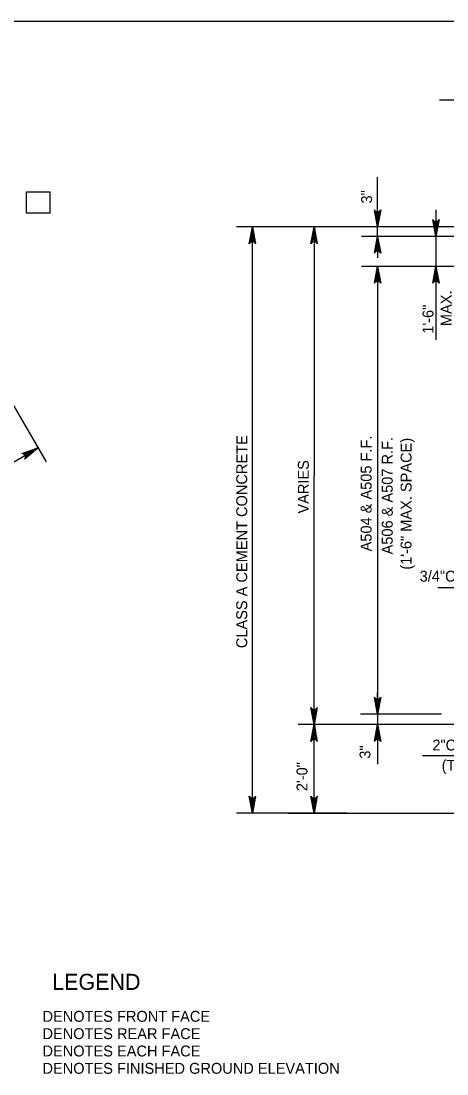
# Model space of a CAD drawing. Extents: x 638255 to 640306, y 296059 to 298435.
# Drawn here: x 638952.5 to 639069.7, y 297536.6 to 297826.5 of the extents above; entities that cross this region are included whole.
import ezdxf

# ---------------------------------------------------------------- set-up
doc = ezdxf.new("R2010")
doc.units = 0
for name, color, linetype in [('2', 7, 'Continuous'), ('Level 3', 7, 'Continuous'), ('Level 4', 7, 'Continuous')]:
    doc.layers.add(name, color=color, linetype=linetype)

msp = doc.modelspace()

# ---------------------------------------------------------------- linework, layer by layer
at = {"layer": '2'}
msp.add_line((638475.46, 297826.46), (639261.46, 297826.46), dxfattribs=at)
at = {"layer": 'Level 3'}
for p, q in [((639094.03, 297804.64), (639067.66, 297804.64)), ((639050.59, 297767.17), (639050.59, 297783.5)), ((638953.94, 297779.48), (638960.52, 297779.48)), ((638953.94, 297773.59), (638953.94, 297779.48)), ((638960.52, 297773.59), (638960.52, 297779.48)), ((639050.59, 297769.79), (639050.59, 297775.68)), ((639066.65, 297774.47), (639066.65, 297738.7)), ((638960.52, 297773.59), (638953.94, 297773.59)), ((639045.46, 297769.79), (639011.75, 297769.79)), ((639016.17, 297608.37), (639016.17, 297769.79)), ((639115.7, 297769.79), (639028.72, 297769.79)), ((639033.14, 297769.79), (639033.14, 297701.27)), ((639033.14, 297769.79), (639033.14, 297769.79)), ((639063.81, 297769.79), (639046.17, 297769.79)), ((639119.14, 297767.17), (639046.17, 297767.17)), ((639050.59, 297767.17), (639050.59, 297761.28)), ((639115.72, 297758.9), (639046.17, 297758.9)), ((639050.59, 297758.9), (639050.59, 297635.6)), ((638947.74, 297725.21), (638959.35, 297705.1)), ((638888.43, 297669.26), (638957.14, 297708.93)), ((639033.14, 297632.76), (639033.14, 297701.27)), ((639116.86, 297670.39), (639067.23, 297670.39)), ((639068.23, 297635.6), (639045.9, 297635.6)), ((639050.59, 297635.6), (639050.59, 297621.84)), ((639084.24, 297632.76), (639028.72, 297632.76)), ((639033.14, 297608.37), (639033.14, 297632.76)), ((639058.72, 297632.76), (639046.17, 297632.76)), ((639050.59, 297629.81), (639050.59, 297626.87)), ((639090.9, 297624.17), (639062.95, 297624.17)), ((639042.2, 297608.37), (639011.75, 297608.37))]:
    msp.add_line(p, q, dxfattribs=at)
for points in [[(639050.59, 297769.79), (639049.72, 297774.44), (639049.97, 297774.08), (639050.28, 297773.9), (639050.59, 297773.84), (639050.9, 297773.9), (639051.22, 297774.08), (639051.46, 297774.44), (639050.59, 297769.79), (639051.22, 297774.08), (639050.9, 297773.9), (639050.59, 297769.79), (639050.59, 297773.84), (639050.28, 297773.9), (639050.59, 297769.79), (639049.97, 297774.08)], [(639066.65, 297767.17), (639065.78, 297771.83), (639066.03, 297771.47), (639066.34, 297771.28), (639066.65, 297771.23), (639066.97, 297771.28), (639067.28, 297771.47), (639067.52, 297771.83), (639066.65, 297767.17), (639067.28, 297771.47), (639066.97, 297771.28), (639066.65, 297767.17), (639066.65, 297771.23), (639066.34, 297771.28), (639066.65, 297767.17), (639066.03, 297771.47)], [(639016.17, 297769.79), (639017.04, 297765.13), (639016.79, 297765.49), (639016.48, 297765.68), (639016.17, 297765.73), (639015.86, 297765.68), (639015.54, 297765.49), (639015.3, 297765.13), (639016.17, 297769.79), (639015.54, 297765.49), (639015.86, 297765.68), (639016.17, 297769.79), (639016.17, 297765.73), (639016.48, 297765.68), (639016.17, 297769.79), (639016.79, 297765.49)], [(639033.14, 297769.79), (639034.01, 297765.13), (639033.76, 297765.49), (639033.45, 297765.68), (639033.14, 297765.73), (639032.83, 297765.68), (639032.52, 297765.49), (639032.27, 297765.13), (639033.14, 297769.79), (639032.52, 297765.49), (639032.83, 297765.68), (639033.14, 297769.79), (639033.14, 297765.73), (639033.45, 297765.68), (639033.14, 297769.79), (639033.76, 297765.49)], [(639050.59, 297767.17), (639051.46, 297762.52), (639051.22, 297762.88), (639050.9, 297763.07), (639050.59, 297763.12), (639050.28, 297763.07), (639049.97, 297762.88), (639049.72, 297762.52), (639050.59, 297767.17), (639049.97, 297762.88), (639050.28, 297763.07), (639050.59, 297767.17), (639050.59, 297763.12), (639050.9, 297763.07), (639050.59, 297767.17), (639051.22, 297762.88)], [(639050.59, 297758.9), (639051.46, 297754.25), (639051.22, 297754.61), (639050.9, 297754.79), (639050.59, 297754.84), (639050.28, 297754.79), (639049.97, 297754.61), (639049.72, 297754.25), (639050.59, 297758.9), (639049.97, 297754.61), (639050.28, 297754.79), (639050.59, 297758.9), (639050.59, 297754.84), (639050.9, 297754.79), (639050.59, 297758.9), (639051.22, 297754.61)], [(639066.65, 297758.9), (639067.52, 297754.25), (639067.28, 297754.61), (639066.97, 297754.79), (639066.65, 297754.84), (639066.34, 297754.79), (639066.03, 297754.61), (639065.78, 297754.25), (639066.65, 297758.9), (639066.03, 297754.61), (639066.34, 297754.79), (639066.65, 297758.9), (639066.65, 297754.84), (639066.97, 297754.79), (639066.65, 297758.9), (639067.28, 297754.61)], [(638957.14, 297708.93), (638953.55, 297705.85), (638953.73, 297706.24), (638953.74, 297706.6), (638953.63, 297706.9), (638953.43, 297707.14), (638953.11, 297707.32), (638952.68, 297707.36), (638957.14, 297708.93), (638953.11, 297707.32), (638953.43, 297707.14), (638957.14, 297708.93), (638953.63, 297706.9), (638953.74, 297706.6), (638957.14, 297708.93), (638953.73, 297706.24)], [(639050.59, 297635.6), (639049.72, 297640.25), (639049.97, 297639.89), (639050.28, 297639.71), (639050.59, 297639.66), (639050.9, 297639.71), (639051.22, 297639.89), (639051.46, 297640.25), (639050.59, 297635.6), (639051.22, 297639.89), (639050.9, 297639.71), (639050.59, 297635.6), (639050.59, 297639.66), (639050.28, 297639.71), (639050.59, 297635.6), (639049.97, 297639.89)], [(639033.14, 297632.76), (639032.27, 297637.41), (639032.52, 297637.05), (639032.83, 297636.87), (639033.14, 297636.82), (639033.45, 297636.87), (639033.76, 297637.05), (639034.01, 297637.41), (639033.14, 297632.76), (639033.76, 297637.05), (639033.45, 297636.87), (639033.14, 297632.76), (639033.14, 297636.82), (639032.83, 297636.87), (639033.14, 297632.76), (639032.52, 297637.05)], [(639033.14, 297632.76), (639034.01, 297628.11), (639033.76, 297628.47), (639033.45, 297628.65), (639033.14, 297628.71), (639032.83, 297628.65), (639032.52, 297628.47), (639032.27, 297628.11), (639033.14, 297632.76), (639032.52, 297628.47), (639032.83, 297628.65), (639033.14, 297632.76), (639033.14, 297628.71), (639033.45, 297628.65), (639033.14, 297632.76), (639033.76, 297628.47)], [(639050.59, 297632.76), (639051.46, 297628.11), (639051.22, 297628.47), (639050.9, 297628.65), (639050.59, 297628.71), (639050.28, 297628.65), (639049.97, 297628.47), (639049.72, 297628.11), (639050.59, 297632.76), (639049.97, 297628.47), (639050.28, 297628.65), (639050.59, 297632.76), (639050.59, 297628.71), (639050.9, 297628.65), (639050.59, 297632.76), (639051.22, 297628.47)], [(639016.17, 297608.37), (639015.3, 297613.03), (639015.54, 297612.67), (639015.86, 297612.48), (639016.17, 297612.43), (639016.48, 297612.48), (639016.79, 297612.67), (639017.04, 297613.03), (639016.17, 297608.37), (639016.79, 297612.67), (639016.48, 297612.48), (639016.17, 297608.37), (639016.17, 297612.43), (639015.86, 297612.48), (639016.17, 297608.37), (639015.54, 297612.67)], [(639033.14, 297608.37), (639032.27, 297613.03), (639032.52, 297612.67), (639032.83, 297612.48), (639033.14, 297612.43), (639033.45, 297612.48), (639033.76, 297612.67), (639034.01, 297613.03), (639033.14, 297608.37), (639033.76, 297612.67), (639033.45, 297612.48), (639033.14, 297608.37), (639033.14, 297612.43), (639032.83, 297612.48), (639033.14, 297608.37), (639032.52, 297612.67)]]:
    msp.add_lwpolyline(points, dxfattribs=at)
for points in [[(639050.1, 297772.74), (639051.08, 297772.74), (639050.59, 297769.79)], [(639015.68, 297766.84), (639016.66, 297766.84), (639016.17, 297769.79)], [(639033.63, 297766.84), (639032.65, 297766.84), (639033.14, 297769.79)], [(639050.1, 297764.23), (639051.08, 297764.23), (639050.59, 297767.17)], [(639050.1, 297755.95), (639051.08, 297755.95), (639050.59, 297758.9)], [(638954.34, 297707.88), (638954.83, 297707.03), (638957.14, 297708.93)], [(639050.1, 297638.55), (639051.08, 297638.55), (639050.59, 297635.6)], [(639033.63, 297635.71), (639032.65, 297635.71), (639033.14, 297632.76)], [(639033.63, 297630.08), (639032.65, 297630.08), (639033.14, 297633.02)], [(639050.1, 297629.81), (639051.08, 297629.81), (639050.59, 297632.76)], [(639015.68, 297611.32), (639016.66, 297611.32), (639016.17, 297608.37)], [(639033.63, 297611.32), (639032.65, 297611.32), (639033.14, 297608.37)]]:
    msp.add_lwpolyline(points, close=True, dxfattribs=at)
at = {"layer": 'Level 4'}
for p, q in [((639050.59, 297638.55), (639050.59, 297641.5)), ((639026.01, 297608.37), (639084.86, 297608.37))]:
    msp.add_line(p, q, dxfattribs=at)

# ---------------------------------------------------------------- texts
at = {"layer": 'Level 3'}
for s, height, p in [('3"', 3, (639049.08, 297776.22)), ('MAX.', 3, (639070.98, 297742.46)), ('1\'-6"', 3, (639065.98, 297740.37)), ('CLASS A CEMENT CONCRETE', 3.0001, (639014.72, 297653.79)), ('A504 & A505 F.F.', 3.0001, (639048.96, 297680.43)), ('A506 & A507 R.F.', 3.0001, (639054.77, 297679.6)), ('(1\'-6" MAX. SPACE)', 3.0001, (639059.95, 297675.4)), ('VARIES', 3, (639031.67, 297690.85)), ('3"', 3, (639048.64, 297623.36)), ('2\'-0"', 3, (639031.29, 297614.42))]:
    msp.add_text(s, height=height, rotation=90, dxfattribs=at).set_placement(p)
for s, height, p in [('3/4"CHAMFER', 3.0001, (639062.18, 297672.11)), ('2"CLR.', 3, (639065.68, 297625.61)), ('(TYP.)', 3, (639068.23, 297620.03)), ('LEGEND', 4.421, (638961.04, 297559.7)), ('DENOTES FRONT FACE', 3.0001, (638958.38, 297550.91)), ('DENOTES REAR FACE', 3.0001, (638958.38, 297546.14)), ('DENOTES EACH FACE', 3.0001, (638958.38, 297541.37)), ('DENOTES FINISHED GROUND ELEVATION', 3.0001, (638958.38, 297536.6))]:
    msp.add_text(s, height=height, dxfattribs=at).set_placement(p)

doc.saveas('drawing.dxf')
